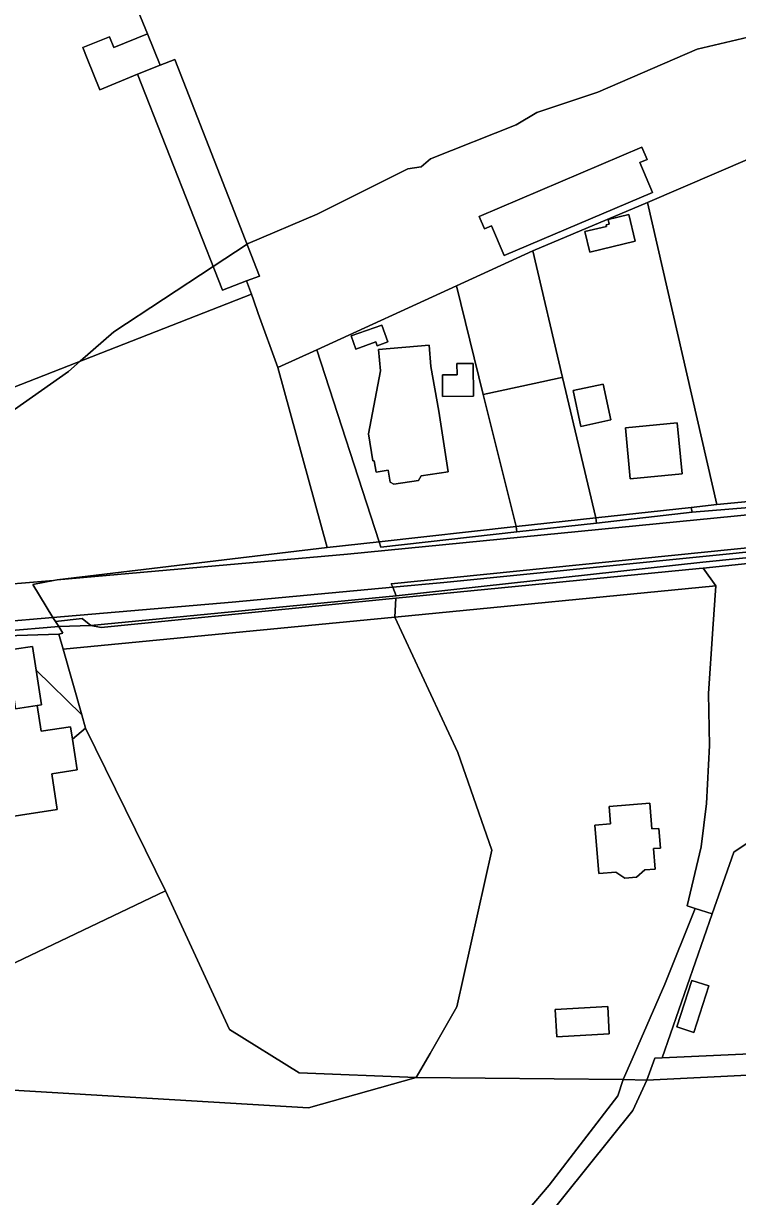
# Model space of a CAD drawing. Extents: x -477304 to -465429, y -1159113 to -1149210.
# Drawn here: x -474821.8 to -474687.6, y -1154259.5 to -1154038.9 of the extents above; entities that cross this region are included whole.
import ezdxf

# ---------------------------------------------------------------- set-up
doc = ezdxf.new("R2010")
doc.units = 0
for name, color, linetype in [('BPEJ_s', 7, 'Continuous'), ('orna_s', 7, 'Continuous'), ('ostatni_s', 7, 'Continuous'), ('trav_porost_s', 7, 'Continuous'), ('voda_s', 7, 'Continuous'), ('zahrada_s', 7, 'Continuous')]:
    doc.layers.add(name, color=color, linetype=linetype)

msp = doc.modelspace()

# ---------------------------------------------------------------- linework, layer by layer
at = {"layer": 'BPEJ_s'}
for points in [[(-474682.37, -1154040.75), (-474695.13, -1154043.73), (-474713.84, -1154051.81), (-474725.33, -1154055.64), (-474729.16, -1154057.98), (-474745.32, -1154064.36), (-474747.02, -1154065.85), (-474749.57, -1154066.27), (-474766.58, -1154074.78), (-474779.55, -1154080.3), (-474779.76, -1154080.44), (-474786.17, -1154084.64), (-474804.85, -1154096.89), (-474806.8, -1154098.59), (-474811.17, -1154102.41), (-474813.36, -1154104.33), (-474826.97, -1154113.9)], [(-474826.97, -1154113.9), (-474813.36, -1154104.33), (-474811.17, -1154102.41), (-474806.8, -1154098.59), (-474804.85, -1154096.89), (-474786.17, -1154084.64), (-474779.76, -1154080.44), (-474779.55, -1154080.3), (-474766.58, -1154074.78), (-474749.57, -1154066.27), (-474747.02, -1154065.85), (-474745.32, -1154064.36), (-474729.16, -1154057.98), (-474725.33, -1154055.64), (-474713.84, -1154051.81), (-474695.13, -1154043.73), (-474682.37, -1154040.75)]]:
    msp.add_lwpolyline(points, dxfattribs=at)
at = {"layer": 'orna_s'}
for points in [[(-474815.16, -1154153.73), (-474814.35, -1154156.58), (-474810.87, -1154168.91), (-474819.44, -1154160.51), (-474820.11, -1154156.05), (-474823.58, -1154156.56), (-474825.01, -1154154.1)], [(-474810.16, -1154171.41), (-474795.13, -1154202.01), (-474840.29, -1154223.59), (-474852.95, -1154208.16), (-474829.48, -1154188), (-474829.35, -1154188.85), (-474815.48, -1154186.76), (-474816.49, -1154180), (-474811.73, -1154179.29), (-474812.6, -1154173.51)], [(-474746.69, -1154285.2), (-474813.6, -1154289.72), (-474836.75, -1154291.28), (-474854.38, -1154241.09), (-474831.18, -1154239.1), (-474768.23, -1154242.87), (-474747.97, -1154237.14), (-474709.05, -1154237.51), (-474710.08, -1154240.61), (-474722.98, -1154257.4)]]:
    msp.add_lwpolyline(points, close=True, dxfattribs=at)
at = {"layer": 'ostatni_s'}
for points in [[(-474672.29, -1154058.71), (-474704.5, -1154072.57), (-474726.05, -1154081.69), (-474740.43, -1154088.26), (-474766.67, -1154100.27), (-474774.01, -1154103.62), (-474777.67, -1154093.44), (-474778.59, -1154090.87), (-474778.97, -1154089.81), (-474779.86, -1154087.34), (-474777.43, -1154086.41), (-474793.37, -1154045.67), (-474796.12, -1154046.75), (-474798.51, -1154040.87), (-474803.99, -1154027.38), (-474674.81, -1153980.83)], [(-474669.72, -1154129.74), (-474760.88, -1154138.74), (-474815.47, -1154143.55), (-474764.74, -1154137.45), (-474754.96, -1154136.37), (-474754.64, -1154137.41), (-474729.03, -1154134.51), (-474714.08, -1154132.87), (-474696.1, -1154130.79), (-474644.02, -1154126.53)], [(-474623.1, -1154131.2), (-474752.66, -1154144.29), (-474752.4, -1154144.94), (-474782.58, -1154147.75), (-474816.31, -1154150.63), (-474820.07, -1154144.45), (-474816.18, -1154143.64), (-474815.47, -1154143.55), (-474760.88, -1154138.74), (-474669.72, -1154129.74)], [(-474684.83, -1154192.42), (-474688.25, -1154194.79), (-474692.35, -1154206.36), (-474695.55, -1154205.35), (-474697.06, -1154204.88), (-474694.4, -1154193.76), (-474693.37, -1154185.62), (-474692.84, -1154174.69), (-474693.03, -1154164.95), (-474692.18, -1154152.78), (-474691.62, -1154144.65), (-474694.04, -1154141.32), (-474681.46, -1154140.01)], [(-474959.51, -1154157.75), (-474920.19, -1154153.37), (-474876.25, -1154148.96), (-474844.03, -1154145.97), (-474836.9, -1154145.37), (-474829.81, -1154144.78), (-474816.18, -1154143.64), (-474820.07, -1154144.45), (-474816.31, -1154150.63), (-474826.61, -1154151.52), (-474827.13, -1154150.77), (-474834.4, -1154151.4), (-474845.4, -1154152.49), (-474845.34, -1154153.15), (-474860.92, -1154154.58), (-474873.55, -1154155.74), (-474886.4, -1154156.92), (-474899.09, -1154158.25), (-474950.28, -1154163.75)]]:
    msp.add_lwpolyline(points, dxfattribs=at)
for points in [[(-474778.97, -1154089.81), (-474837.45, -1154112.7), (-474839.5, -1154103.93), (-474847.3, -1154069.08), (-474854.02, -1154037.46), (-474854.41, -1154035.7), (-474822.28, -1154031.49), (-474803.99, -1154027.38), (-474798.51, -1154040.87), (-474804.85, -1154043.44), (-474805.68, -1154041.4), (-474810.69, -1154043.44), (-474809.86, -1154045.48), (-474807.47, -1154051.36), (-474800.36, -1154048.41), (-474784.43, -1154089.08), (-474779.86, -1154087.34)], [(-474796.12, -1154046.75), (-474800.36, -1154048.41), (-474807.47, -1154051.36), (-474809.86, -1154045.48), (-474810.69, -1154043.44), (-474805.68, -1154041.4), (-474804.85, -1154043.44), (-474798.51, -1154040.87)], [(-474793.37, -1154045.67), (-474777.43, -1154086.41), (-474779.86, -1154087.34), (-474784.43, -1154089.08), (-474800.36, -1154048.41), (-474796.12, -1154046.75)], [(-474705.55, -1154062.19), (-474704.57, -1154064.49), (-474705.95, -1154065.08), (-474703.57, -1154070.69), (-474731.45, -1154082.55), (-474733.84, -1154076.94), (-474735.17, -1154077.5), (-474736.15, -1154075.2)], [(-474704.57, -1154064.49), (-474705.55, -1154062.19), (-474736.15, -1154075.2), (-474735.17, -1154077.5), (-474733.84, -1154076.94), (-474731.45, -1154082.55), (-474703.57, -1154070.69), (-474705.95, -1154065.08)], [(-474706.79, -1154079.88), (-474715.35, -1154081.92), (-474716.25, -1154078.06), (-474712.2, -1154077.09), (-474712.27, -1154076.79), (-474711.68, -1154076.65), (-474711.89, -1154075.76), (-474707.98, -1154074.84)], [(-474829.81, -1154144.78), (-474830.22, -1154143.01), (-474835.74, -1154119.87), (-474837.45, -1154112.7), (-474778.97, -1154089.81), (-474778.59, -1154090.87), (-474777.67, -1154093.44), (-474774.01, -1154103.62), (-474764.74, -1154137.45), (-474815.47, -1154143.55), (-474816.18, -1154143.64)], [(-474759.31, -1154100.13), (-474760.18, -1154097.68), (-474754.43, -1154095.64), (-474753.31, -1154098.8), (-474755.34, -1154099.52), (-474755.59, -1154098.81)], [(-474774.01, -1154103.62), (-474766.67, -1154100.27), (-474754.96, -1154136.37), (-474764.74, -1154137.45)], [(-474755.06, -1154100.23), (-474745.54, -1154099.42), (-474745.2, -1154103.41), (-474743.73, -1154111.84), (-474741.95, -1154123.2), (-474747.04, -1154124), (-474747.57, -1154124.85), (-474752.2, -1154125.57), (-474752.9, -1154125.2), (-474753.26, -1154122.92), (-474755.53, -1154123.28), (-474755.87, -1154121.13), (-474756.16, -1154121.17), (-474756.96, -1154116.08), (-474754.72, -1154104.22)], [(-474737.2, -1154109), (-474743.03, -1154109.04), (-474743.06, -1154104.99), (-474740.31, -1154104.97), (-474740.33, -1154102.87), (-474737.25, -1154102.85)], [(-474720.91, -1154105.58), (-474720.45, -1154105.48), (-474714.23, -1154131.89), (-474729.21, -1154133.52), (-474735.37, -1154108.68), (-474725.8, -1154106.62)], [(-474712.81, -1154106.73), (-474711.37, -1154113.48), (-474717.04, -1154114.71), (-474718.48, -1154107.96)], [(-474707.73, -1154124.54), (-474708.65, -1154114.95), (-474698.89, -1154114.01), (-474697.97, -1154123.6)], [(-474644.02, -1154126.53), (-474696.1, -1154130.79), (-474696.31, -1154129.91), (-474691.44, -1154129.37), (-474669.05, -1154127.27), (-474644.68, -1154125)], [(-474752.4, -1154144.94), (-474752.66, -1154144.29), (-474623.1, -1154131.2), (-474622.81, -1154132.08), (-474679.74, -1154137.74), (-474742.78, -1154144.04)], [(-474714.23, -1154131.89), (-474696.31, -1154129.91), (-474696.1, -1154130.79), (-474714.08, -1154132.87)], [(-474807.24, -1154152.48), (-474809.19, -1154152.13), (-474751.77, -1154146.52), (-474694.12, -1154140.22), (-474681.05, -1154138.88), (-474622.47, -1154133.1), (-474622.47, -1154134.24), (-474681.46, -1154140.01), (-474694.04, -1154141.32), (-474694.77, -1154141.38), (-474751.8, -1154147.01)], [(-474754.96, -1154136.37), (-474729.21, -1154133.52), (-474729.03, -1154134.51), (-474754.64, -1154137.41)], [(-474622.81, -1154132.08), (-474622.47, -1154133.1), (-474681.05, -1154138.88), (-474694.12, -1154140.22), (-474751.77, -1154146.52), (-474752.4, -1154144.94), (-474742.78, -1154144.04), (-474679.74, -1154137.74)], [(-474714.08, -1154132.87), (-474729.03, -1154134.51), (-474729.21, -1154133.52), (-474714.23, -1154131.89)], [(-474751.77, -1154146.52), (-474809.19, -1154152.13), (-474810.76, -1154150.84), (-474815.8, -1154151.37), (-474816.31, -1154150.63), (-474782.58, -1154147.75), (-474752.4, -1154144.94)], [(-474815.8, -1154151.37), (-474815.16, -1154152.32), (-474825.52, -1154153.22), (-474825.96, -1154152.45), (-474826.61, -1154151.52), (-474816.31, -1154150.63)], [(-474815.16, -1154152.32), (-474815.8, -1154151.37), (-474810.76, -1154150.84), (-474809.19, -1154152.13)], [(-474825.52, -1154153.22), (-474815.16, -1154152.32), (-474814.45, -1154153.6), (-474815.16, -1154153.73), (-474825.01, -1154154.1)], [(-474820.11, -1154156.05), (-474819.44, -1154160.51), (-474818.45, -1154167.06), (-474819.24, -1154167.18), (-474823.3, -1154167.78), (-474823.81, -1154164.38), (-474828.76, -1154165.11), (-474828.26, -1154168.51), (-474828.59, -1154168.57), (-474839.37, -1154170.16), (-474841, -1154159.14), (-474834.21, -1154158.14), (-474823.58, -1154156.56)], [(-474812.96, -1154171.16), (-474812.6, -1154173.51), (-474811.73, -1154179.29), (-474816.49, -1154180), (-474815.48, -1154186.76), (-474829.35, -1154188.85), (-474829.48, -1154188), (-474831.56, -1154173.99), (-474830.8, -1154173.86), (-474831.31, -1154170.78), (-474828.33, -1154170.35), (-474828.59, -1154168.57), (-474828.26, -1154168.51), (-474828.76, -1154165.11), (-474823.81, -1154164.38), (-474823.3, -1154167.78), (-474819.24, -1154167.18), (-474818.52, -1154171.99)], [(-474710.43, -1154198.55), (-474713.66, -1154198.8), (-474714.38, -1154189.65), (-474711.45, -1154189.42), (-474711.71, -1154186.16), (-474704.07, -1154185.54), (-474703.68, -1154190.36), (-474702.38, -1154190.3), (-474702.08, -1154194.01), (-474703.38, -1154194.07), (-474703.06, -1154197.96), (-474705, -1154198.11), (-474706.54, -1154199.46), (-474708.75, -1154199.66)], [(-474695.55, -1154205.35), (-474692.35, -1154206.36), (-474701.71, -1154233.46), (-474703.11, -1154233.52), (-474704.64, -1154237.67), (-474709.05, -1154237.51), (-474707.39, -1154233.69), (-474701.24, -1154219.56)], [(-474692.99, -1154219.91), (-474695.81, -1154228.65), (-474698.96, -1154227.61), (-474696.14, -1154218.87)], [(-474711.67, -1154228.91), (-474721.54, -1154229.49), (-474721.83, -1154224.38), (-474711.93, -1154223.78)], [(-474704.64, -1154237.67), (-474707.25, -1154243.32), (-474724.31, -1154264.62), (-474747.43, -1154291.98), (-474770.41, -1154317.73), (-474776.12, -1154322.78), (-474782.92, -1154327.15), (-474802.07, -1154335.24), (-474811.98, -1154337.48), (-474813.14, -1154334.09), (-474804.35, -1154332.44), (-474799.05, -1154330.78), (-474787.78, -1154326), (-474779.76, -1154320.47), (-474770.1, -1154312.08), (-474746.69, -1154285.2), (-474722.98, -1154257.4), (-474710.08, -1154240.61), (-474709.05, -1154237.51)]]:
    msp.add_lwpolyline(points, close=True, dxfattribs=at)
at = {"layer": 'trav_porost_s'}
for points in [[(-474691.62, -1154144.65), (-474752.01, -1154150.58), (-474751.8, -1154147.01), (-474694.77, -1154141.38), (-474694.04, -1154141.32)], [(-474752.01, -1154150.58), (-474691.62, -1154144.65), (-474692.18, -1154152.78), (-474693.03, -1154164.95), (-474692.84, -1154174.69), (-474693.37, -1154185.62), (-474694.4, -1154193.76), (-474697.06, -1154204.88), (-474695.55, -1154205.35), (-474701.24, -1154219.56), (-474707.39, -1154233.69), (-474709.05, -1154237.51), (-474747.97, -1154237.14), (-474745.38, -1154232.64), (-474740.33, -1154223.86), (-474733.79, -1154194.37), (-474740.17, -1154176.02)], [(-474807.24, -1154152.48), (-474751.8, -1154147.01), (-474752.01, -1154150.58), (-474814.35, -1154156.58), (-474815.16, -1154153.73), (-474814.45, -1154153.6), (-474815.16, -1154152.32), (-474809.19, -1154152.13)], [(-474752.01, -1154150.58), (-474740.17, -1154176.02), (-474733.79, -1154194.37), (-474740.33, -1154223.86), (-474745.38, -1154232.64), (-474747.97, -1154237.14), (-474769.99, -1154236.24), (-474783.06, -1154228.13), (-474795.13, -1154202.01), (-474810.16, -1154171.41), (-474810.87, -1154168.91), (-474814.35, -1154156.58)], [(-474812.6, -1154173.51), (-474812.96, -1154171.16), (-474818.52, -1154171.99), (-474819.24, -1154167.18), (-474818.45, -1154167.06), (-474819.44, -1154160.51), (-474810.87, -1154168.91), (-474810.16, -1154171.41)], [(-474713.66, -1154198.8), (-474710.43, -1154198.55), (-474708.75, -1154199.66), (-474706.54, -1154199.46), (-474705, -1154198.11), (-474703.06, -1154197.96), (-474703.38, -1154194.07), (-474702.08, -1154194.01), (-474702.38, -1154190.3), (-474703.68, -1154190.36), (-474704.07, -1154185.54), (-474711.71, -1154186.16), (-474711.45, -1154189.42), (-474714.38, -1154189.65)], [(-474692.35, -1154206.36), (-474688.25, -1154194.79), (-474684.83, -1154192.42), (-474680.03, -1154191.9), (-474664.02, -1154192.28), (-474661.76, -1154231.63), (-474701.71, -1154233.46)], [(-474831.18, -1154239.1), (-474854.38, -1154241.09), (-474847.63, -1154235.42), (-474846.85, -1154226.22), (-474857.35, -1154208.18), (-474852.95, -1154208.16), (-474840.29, -1154223.59), (-474795.13, -1154202.01), (-474783.06, -1154228.13), (-474769.99, -1154236.24), (-474747.97, -1154237.14), (-474768.23, -1154242.87)], [(-474696.14, -1154218.87), (-474698.96, -1154227.61), (-474695.81, -1154228.65), (-474692.99, -1154219.91)], [(-474711.93, -1154223.78), (-474721.83, -1154224.38), (-474721.54, -1154229.49), (-474711.67, -1154228.91)], [(-474802.07, -1154335.24), (-474782.92, -1154327.15), (-474776.12, -1154322.78), (-474770.41, -1154317.73), (-474747.43, -1154291.98), (-474724.31, -1154264.62), (-474707.25, -1154243.32), (-474704.64, -1154237.67), (-474576.96, -1154231.31), (-474545.3, -1154300.39), (-474636.13, -1154319.33), (-474635.67, -1154309.31), (-474758.78, -1154310.94), (-474758.16, -1154340.39), (-474801.07, -1154339.64)]]:
    msp.add_lwpolyline(points, close=True, dxfattribs=at)
at = {"layer": 'voda_s'}
msp.add_lwpolyline([(-474701.71, -1154233.46), (-474661.76, -1154231.63), (-474629.14, -1154230.05), (-474600.15, -1154227.43), (-474579.09, -1154227.32), (-474576.96, -1154231.31), (-474704.64, -1154237.67), (-474703.11, -1154233.52)], close=True, dxfattribs=at)
at = {"layer": 'zahrada_s'}
for points in [[(-474691.44, -1154129.37), (-474704.5, -1154072.57), (-474672.29, -1154058.71), (-474669.36, -1154100.92), (-474667.61, -1154126.2), (-474644.68, -1154125), (-474669.05, -1154127.27)], [(-474696.31, -1154129.91), (-474714.23, -1154131.89), (-474720.45, -1154105.48), (-474726.05, -1154081.69), (-474704.5, -1154072.57), (-474691.44, -1154129.37)], [(-474711.89, -1154075.76), (-474711.68, -1154076.65), (-474712.27, -1154076.79), (-474712.2, -1154077.09), (-474716.25, -1154078.06), (-474715.35, -1154081.92), (-474706.79, -1154079.88), (-474707.98, -1154074.84)], [(-474720.45, -1154105.48), (-474720.91, -1154105.58), (-474725.8, -1154106.62), (-474735.37, -1154108.68), (-474740.43, -1154088.26), (-474726.05, -1154081.69)], [(-474754.96, -1154136.37), (-474766.67, -1154100.27), (-474740.43, -1154088.26), (-474735.37, -1154108.68), (-474729.21, -1154133.52)], [(-474755.34, -1154099.52), (-474753.31, -1154098.8), (-474754.43, -1154095.64), (-474760.18, -1154097.68), (-474759.31, -1154100.13), (-474755.59, -1154098.81)], [(-474745.2, -1154103.41), (-474745.54, -1154099.42), (-474755.06, -1154100.23), (-474754.72, -1154104.22), (-474756.96, -1154116.08), (-474756.16, -1154121.17), (-474755.87, -1154121.13), (-474755.53, -1154123.28), (-474753.26, -1154122.92), (-474752.9, -1154125.2), (-474752.2, -1154125.57), (-474747.57, -1154124.85), (-474747.04, -1154124), (-474741.95, -1154123.2), (-474743.73, -1154111.84)], [(-474740.31, -1154104.97), (-474743.06, -1154104.99), (-474743.03, -1154109.04), (-474737.2, -1154109), (-474737.25, -1154102.85), (-474740.33, -1154102.87)], [(-474712.81, -1154106.73), (-474718.48, -1154107.96), (-474717.04, -1154114.71), (-474711.37, -1154113.48)], [(-474707.73, -1154124.54), (-474697.97, -1154123.6), (-474698.89, -1154114.01), (-474708.65, -1154114.95)]]:
    msp.add_lwpolyline(points, close=True, dxfattribs=at)

doc.saveas('drawing.dxf')
